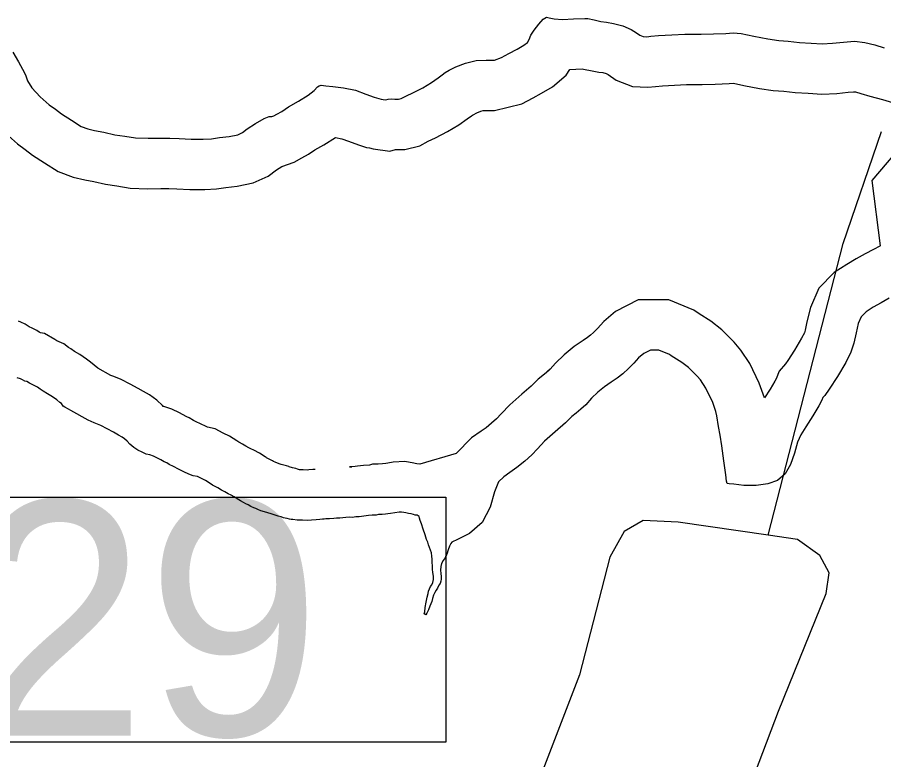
# Model space of a CAD drawing. Extents: x 1662474 to 1856135, y 779280 to 917889.
# Drawn here: x 1735020 to 1736311, y 796490 to 797596 of the extents above; entities that cross this region are included whole.
import ezdxf

# ---------------------------------------------------------------- set-up
doc = ezdxf.new("R2010")
doc.units = 0
for name, color, linetype in [('Exist Hydrographic Buffer Line', 7, 'Continuous'), ('Exist Hydrographic Lake Shore', 7, 'Continuous'), ('Exist Hydrographic Misc Water Feature', 7, 'Continuous'), ('Exist Hydrographic Pond Under 1500 Sq Ft', 7, 'Continuous'), ('Exist Road Secondary Structure Culvert Number Label', 7, 'Continuous')]:
    doc.layers.add(name, color=color, linetype=linetype)

msp = doc.modelspace()

# ---------------------------------------------------------------- linework, layer by layer
at = {"layer": 'Exist Hydrographic Buffer Line'}
for points in [[(1735771.7, 797467.2), (1735788.4, 797476.2), (1735801.1, 797483.3), (1735817.5, 797492.4), (1735838, 797509.7), (1735843.1, 797518.4), (1735852.1, 797518.8), (1735861.7, 797519.2), (1735863.6, 797518.8), (1735876.4, 797516.2), (1735886.5, 797514.6), (1735892.4, 797513.7), (1735897.4, 797512.3), (1735899.5, 797511.4), (1735900.2, 797510.9), (1735912.2, 797502.6), (1735936.6, 797493.2), (1735959.6, 797492), (1735971.1, 797493.1), (1735981.6, 797494), (1735999.3, 797495.2), (1736016.9, 797495.9), (1736028.1, 797496.1), (1736040.4, 797496.1), (1736059.7, 797496.7), (1736080.5, 797497.3), (1736087, 797497.9), (1736087.1, 797497.9), (1736102.6, 797494.5), (1736126, 797490.1), (1736146.4, 797487.1), (1736162, 797485.9), (1736179, 797484.1), (1736198.3, 797482.9), (1736219.1, 797481.6), (1736241.2, 797482.7), (1736258.2, 797484.6), (1736266, 797485.3), (1736268.9, 797484.9), (1736277.2, 797482.8), (1736290.6, 797478.5), (1736309.2, 797473.4), (1736330.6, 797467.4)], [(1735001.9, 797423.5), (1735020.1, 797407.5), (1735031.4, 797399.1), (1735042.5, 797390.6), (1735060.2, 797379.5), (1735080.5, 797366.5), (1735102.9, 797357.7), (1735120.3, 797353.9), (1735133.7, 797351.6), (1735151.3, 797347.5), (1735168, 797345.1), (1735188.1, 797341.5), (1735214.1, 797340.7), (1735233.6, 797341), (1735245.5, 797341), (1735257.2, 797340.6), (1735276.7, 797339.4), (1735299, 797339.4), (1735316.7, 797340.6), (1735330.6, 797342.4), (1735347.4, 797344.6), (1735371.2, 797349.4), (1735393.5, 797359.4), (1735405.8, 797368.6), (1735413.7, 797373.9), (1735432.3, 797380.3), (1735443.8, 797386.6), (1735453.5, 797392.3), (1735463, 797398.6), (1735476.7, 797406.2), (1735493.7, 797416.8), (1735503.4, 797415), (1735513.3, 797411.3), (1735528, 797405.9), (1735540.3, 797402.3), (1735544.4, 797401.4), (1735549.9, 797399.9), (1735574.7, 797396.6), (1735583.3, 797399.1), (1735597.2, 797399.1), (1735619.5, 797404.6), (1735632.2, 797411.6), (1735643.2, 797416.5), (1735660.9, 797425.8), (1735677.8, 797436), (1735690.2, 797444.7), (1735696.9, 797449.5), (1735698.1, 797450.4), (1735699.1, 797451), (1735704.5, 797453.7), (1735710.4, 797456.1), (1735714.2, 797457), (1735720.5, 797457.3), (1735730.8, 797457.3), (1735771.7, 797467.2)], [(1736347.4, 797416.7), (1736293.6, 797353.1), (1736305.8, 797255.5), (1736305.1, 797255.1), (1736295.8, 797250), (1736283.7, 797243.7), (1736269.9, 797236), (1736256.1, 797228), (1736237.4, 797215.9), (1736214.2, 797192.7), (1736201.8, 797163.7), (1736196.7, 797142.4), (1736194.1, 797129.9), (1736192.9, 797126.1), (1736188.7, 797118.2), (1736178.1, 797099.9), (1736168.4, 797084.9), (1736164.5, 797079.6), (1736155.3, 797068.9), (1736150.6, 797057.2), (1736148.8, 797053.7), (1736141.8, 797042.1), (1736133.4, 797029.2), (1736125.5, 797051.2), (1736111.4, 797080.3), (1736098.3, 797100.3), (1736088.4, 797112.2), (1736070, 797130.3), (1736053.6, 797143.4), (1736035.8, 797154.4), (1736028.3, 797159.7), (1735990.9, 797175.3), (1735945.3, 797175.3), (1735911.4, 797157.9), (1735893.7, 797142.6), (1735884.3, 797132.6), (1735878.5, 797126.6), (1735873.8, 797122.4), (1735869.5, 797118.9), (1735863, 797114.6), (1735849.5, 797105.6), (1735835, 797093.1), (1735821.8, 797080.7), (1735814, 797072), (1735809.7, 797068.1)], [(1735463.5, 796922.3), (1735460.1, 796922.1), (1735454.2, 796921.6), (1735451.5, 796921.5), (1735445.8, 796921.8), (1735441.5, 796921.8), (1735440.3, 796921.9), (1735437.4, 796922.6), (1735434.7, 796923.6), (1735429.9, 796924.8), (1735425.1, 796926.4), (1735424.3, 796926.6), (1735421, 796928), (1735413.1, 796929.9), (1735411.5, 796930.4), (1735407.4, 796931.8), (1735404.1, 796933.4), (1735401.5, 796934.3), (1735400.2, 796935.1), (1735395.9, 796937.3), (1735391.2, 796939.9), (1735390.7, 796940.1), (1735389.1, 796941.3), (1735380.6, 796946.6), (1735372.2, 796951.1), (1735367.8, 796953.1), (1735364.8, 796954.8), (1735360.3, 796957.1), (1735355.3, 796960.1), (1735350.8, 796962.5), (1735349.7, 796963.1), (1735347.1, 796964.9), (1735336.1, 796972.2), (1735326.7, 796976.3), (1735314.4, 796983), (1735303.1, 796985.3), (1735301, 796986.3), (1735292.7, 796990.4), (1735286.3, 796993.5), (1735282.5, 796995.5), (1735275.9, 796999.3), (1735272.3, 797000.9), (1735271.2, 797001.5), (1735261.5, 797006.9), (1735250.1, 797012.1), (1735238.1, 797016.2), (1735237.2, 797016.4), (1735236.2, 797017.5), (1735227.6, 797025.6), (1735216.6, 797033.5), (1735207.7, 797038.6), (1735199.8, 797043.2), (1735188, 797049.6), (1735174.2, 797056.3), (1735163.3, 797060.7), (1735159.2, 797062.5), (1735139.9, 797073.4), (1735128.6, 797082), (1735122.6, 797086.6), (1735112.6, 797093.7), (1735104.8, 797098.2), (1735099.3, 797102), (1735095.8, 797104.1), (1735088.8, 797109.5), (1735078.6, 797114.2), (1735075.6, 797116), (1735060.1, 797124.9), (1735054.2, 797126), (1735053.4, 797126.4), (1735052.4, 797126.8), (1735048.8, 797129.2), (1735040.7, 797133.3), (1735038.3, 797134.4), (1735037.4, 797135), (1735031.2, 797138.8), (1735024.7, 797141.7), (1735021.6, 797143.3)], [(1735811.7, 797069.8), (1735805.4, 797064.6), (1735795.9, 797057.1), (1735785.5, 797046.5), (1735771.8, 797034.5), (1735753.9, 797018.7), (1735740.9, 797005.4), (1735733.9, 796998), (1735726.7, 796991.5), (1735718.3, 796984.5), (1735711.1, 796979.2), (1735696.5, 796969.6), (1735673.9, 796946.2), (1735619.4, 796930.1), (1735615, 796930.8), (1735612.9, 796931.2), (1735610.7, 796931.6), (1735597.3, 796934.4), (1735579.8, 796933.1), (1735571.9, 796931.8), (1735568.8, 796931.4), (1735564, 796931), (1735557.3, 796930.1), (1735549.3, 796930.1), (1735544.5, 796929), (1735535.6, 796928.5), (1735526.5, 796927.2), (1735523.1, 796926.8), (1735515.9, 796926.4), (1735514.8, 796926.3), (1735518.4, 796926.1)]]:
    msp.add_lwpolyline(points, dxfattribs=at)
at = {"layer": 'Exist Hydrographic Lake Shore'}
for points in [[(1735730.8, 797532.3), (1735741.2, 797536), (1735752.4, 797542), (1735764.6, 797548.8), (1735774.6, 797554.4), (1735779.9, 797558.8), (1735782.5, 797563.2), (1735785.1, 797569.3), (1735790.1, 797576.9), (1735797.2, 797586.1), (1735803.5, 797593.2), (1735808.5, 797596.1), (1735812.6, 797595.3), (1735820, 797594), (1735832.1, 797592.9), (1735848.6, 797593.7), (1735865.8, 797594.5), (1735870.1, 797594.2), (1735879.4, 797592.1), (1735889.6, 797590.1), (1735898, 797588.8), (1735908.5, 797587.1), (1735922.1, 797583.2), (1735934.8, 797578), (1735942.4, 797573), (1735947.6, 797569.3), (1735952.4, 797567.5), (1735958.1, 797567.2), (1735964.1, 797567.8), (1735975.6, 797568.8), (1735995.4, 797570.1), (1736014.8, 797570.9), (1736027.4, 797571.1), (1736039.2, 797571.1), (1736057.5, 797571.7), (1736075.9, 797572.2), (1736086.8, 797573.2), (1736098.5, 797572.2), (1736117.6, 797568), (1736138.4, 797564.1), (1736154.6, 797561.7), (1736168.9, 797560.6), (1736185.4, 797558.8), (1736203, 797557.8), (1736219.5, 797556.7), (1736235, 797557.5), (1736251, 797559.3), (1736267.5, 797560.6), (1736282.8, 797558.8), (1736298, 797554.9), (1736311.9, 797550.4)], [(1735013.2, 797544.1), (1735021.6, 797529.7), (1735027.4, 797518.6), (1735031.6, 797510.2), (1735034.8, 797501.6), (1735041.2, 797490.8), (1735053.9, 797477.7), (1735067.2, 797465.9), (1735076.5, 797459.1), (1735085.4, 797452.2), (1735100.4, 797442.8), (1735114.8, 797433.6), (1735124.8, 797429.7), (1735134.5, 797427.6), (1735148.6, 797425.2), (1735165.2, 797421.2), (1735179.9, 797419.2), (1735195.9, 797416.3), (1735214.8, 797415.8), (1735233.1, 797416), (1735246.9, 797416), (1735260.8, 797415.5), (1735278.9, 797414.4), (1735296.6, 797414.4), (1735309.2, 797415.2), (1735320.9, 797416.8), (1735335.2, 797418.6), (1735348.1, 797421.2), (1735355.2, 797424.4), (1735362.2, 797429.7), (1735374.6, 797438.1), (1735387.5, 797445.2), (1735394.9, 797448.1), (1735398.8, 797448.1), (1735401.9, 797449.1), (1735406.6, 797451.8), (1735413.8, 797455.9), (1735424, 797462.8), (1735438.6, 797470.9), (1735453.4, 797480.1), (1735462.2, 797487.2), (1735467.2, 797492.7), (1735469.6, 797494.2), (1735472.8, 797494.8), (1735479.4, 797494), (1735490.1, 797493.2), (1735506.1, 797490.8), (1735523.8, 797487.4), (1735539.2, 797481.6), (1735551.5, 797477.2), (1735558.6, 797475.1), (1735562.2, 797474.3), (1735565.1, 797473.5), (1735568.9, 797473), (1735572.5, 797474.1), (1735577.2, 797474.6), (1735582.5, 797474.1), (1735588, 797474.1), (1735592, 797475.1), (1735598.8, 797478.8), (1735610.4, 797484), (1735624, 797491.1), (1735636.9, 797498.9), (1735646.8, 797505.8), (1735652.9, 797510.2), (1735657.6, 797513.7), (1735663.6, 797517.1), (1735673.4, 797522.1), (1735687.8, 797527.8), (1735703.5, 797531.5), (1735718.5, 797532.3), (1735730.8, 797532.3)], [(1736319.2, 797177.7), (1736307.1, 797170.9), (1736295.4, 797164.1), (1736284.9, 797157.2), (1736277.5, 797149.9), (1736273.2, 797139.9), (1736269.9, 797126), (1736266.8, 797110.8), (1736262.2, 797096.9), (1736254.4, 797081.9), (1736242.1, 797060.7), (1736230, 797042), (1736223.1, 797032.8), (1736220.2, 797029.4), (1736218.8, 797025.8), (1736214.2, 797017.1), (1736205.4, 797002.4), (1736194.9, 796986.1), (1736187.8, 796973.8), (1736182.8, 796962.8), (1736178, 796946.8), (1736172.2, 796929.9), (1736164.1, 796915.8), (1736152.9, 796906.1), (1736138.4, 796900.8), (1736120.9, 796898.7), (1736102.5, 796898.7), (1736087.8, 796900.3), (1736080.6, 796901.1), (1736078, 796901.6), (1736076.8, 796904.8), (1736075.6, 796914.4), (1736073, 796935.2), (1736069.9, 796957.8), (1736067.2, 796973.5), (1736064.9, 796986.4), (1736062.2, 797002.4), (1736061, 797008.9), (1736056.2, 797022.1), (1736046, 797043.3), (1736037.9, 797055.7), (1736033.1, 797061.4), (1736020.2, 797074.1), (1736010.4, 797081.9), (1735994.2, 797091.9), (1735991.6, 797093.8), (1735975.9, 797100.3), (1735963.4, 797100.3), (1735953.6, 797095.3), (1735945.8, 797088.5), (1735938.6, 797080.9), (1735930.8, 797072.8), (1735922.4, 797065.1), (1735913.8, 797058.3), (1735904.8, 797052.2), (1735894.9, 797045.7), (1735885.1, 797037.3), (1735875.6, 797028.4), (1735867.2, 797018.9), (1735859.6, 797012.1)], [(1735495.6, 796849.9), (1735491.4, 796849.1), (1735485.1, 796848.9), (1735479.6, 796848.6), (1735477.2, 796848.1), (1735474.4, 796848.1), (1735470.4, 796847.6), (1735465.1, 796847.2), (1735458.4, 796846.8), (1735451.5, 796846.5), (1735444.5, 796846.8), (1735436.9, 796846.8), (1735430.2, 796847.6), (1735427.6, 796847.6), (1735425.5, 796848.3), (1735422.1, 796849.1), (1735418.8, 796849.6), (1735416.4, 796850.4), (1735412.8, 796851.8), (1735408.5, 796852.8), (1735404, 796854.4), (1735400.9, 796855.1), (1735397.8, 796856.4), (1735393.2, 796857.5), (1735388.2, 796859.1), (1735382.8, 796860.9), (1735378.2, 796862.5), (1735375.1, 796864.1), (1735372, 796865.1), (1735367.5, 796867.2), (1735363.6, 796869.6), (1735360.5, 796871.2), (1735356.8, 796873.2), (1735352.4, 796875.4), (1735347.6, 796878.8), (1735342.9, 796881.7), (1735338.6, 796884), (1735334, 796886.1), (1735329.2, 796888.8), (1735323.8, 796891.6), (1735318.5, 796894.8), (1735314.5, 796896.9), (1735310.4, 796899.2), (1735305.6, 796902.4), (1735300.1, 796906.1), (1735294, 796908.7), (1735288.2, 796911.8), (1735282, 796913.1), (1735275.1, 796915.5), (1735268.1, 796918.9), (1735260, 796922.9), (1735252.4, 796926.6), (1735246, 796929.9), (1735242.4, 796932.1), (1735238.6, 796933.6), (1735233.8, 796936.5), (1735227.6, 796939.9), (1735222.4, 796942.3), (1735217.1, 796944.1), (1735211.6, 796945.4), (1735205.6, 796948.1), (1735199.2, 796951.2), (1735193.2, 796955.1), (1735187.5, 796959.9), (1735183.2, 796964.3), (1735179.6, 796967.8), (1735176, 796970.4), (1735170.5, 796973.5), (1735163.1, 796977.8), (1735153.6, 796982.9), (1735143.9, 796987.7), (1735134, 796991.6), (1735125.2, 796995.6), (1735099.2, 797010.2), (1735095.9, 797012.4), (1735090.6, 797015), (1735088.2, 797016.8), (1735085.6, 797020.5), (1735083.2, 797022.3), (1735078.4, 797026), (1735072, 797030.5), (1735064.4, 797034.9), (1735058.4, 797039.1), (1735053.6, 797042), (1735049.8, 797044.9), (1735043.6, 797047.8), (1735037.9, 797051.2), (1735033.8, 797053.6), (1735030.8, 797054.1), (1735027.6, 797055.7), (1735024.2, 797057.2), (1735019.5, 797059.1)], [(1735859.6, 797012.1), (1735852.6, 797006.3), (1735846, 797001.1), (1735836.9, 796991.9), (1735821.4, 796978.2), (1735805.6, 796964.3), (1735794.9, 796953.3), (1735786.4, 796944.4), (1735776, 796934.9), (1735764.4, 796925.2), (1735753.9, 796917.6), (1735744.8, 796911.6), (1735737.1, 796903.7), (1735730.8, 796889.2), (1735724.5, 796866.4), (1735712.6, 796843.1), (1735693.5, 796826.8), (1735675.6, 796817.9), (1735667.5, 796813.9), (1735666, 796812.1), (1735664.1, 796807.9), (1735662, 796802.4), (1735659.9, 796796.4), (1735658.4, 796793.5), (1735657.6, 796790.6), (1735654.6, 796786.9), (1735652, 796782.4), (1735650.8, 796777.8), (1735650.5, 796772.2), (1735650.8, 796767.5), (1735651.2, 796762.8), (1735651.2, 796758.8), (1735650.8, 796755.7), (1735649.8, 796752.2), (1735648.1, 796749.9), (1735646, 796745.7), (1735643.9, 796742.3), (1735642.1, 796738.9), (1735640.2, 796734.9), (1735638.6, 796729.9), (1735637.6, 796725.8), (1735636.2, 796722.3), (1735634.5, 796718.9), (1735632.4, 796713.2), (1735630, 796708.2), (1735628.4, 796705.6), (1735626.1, 796707.1), (1735627.1, 796710), (1735627.6, 796716.8), (1735629.2, 796724.7), (1735630.8, 796732.1), (1735632.1, 796737.3), (1735632.6, 796741.2), (1735634, 796744.4), (1735635.5, 796747.8), (1735637.6, 796750.7), (1735638.9, 796754.1), (1735640.2, 796758.3), (1735640, 796763.3), (1735639.2, 796768.8), (1735638.6, 796773.8), (1735638.4, 796778.5), (1735637.9, 796784), (1735637.9, 796788.8), (1735637.6, 796793.2), (1735636.9, 796797.9), (1735632.4, 796810.2), (1735631.4, 796813.9), (1735629.8, 796818.1), (1735627.6, 796825.2), (1735624.5, 796833.6), (1735621.9, 796841.5), (1735620, 796846.5), (1735619.2, 796849.9), (1735618.8, 796852.2), (1735615.6, 796854.1), (1735612.6, 796854.1), (1735610.4, 796855.4), (1735606.6, 796856.2), (1735602.8, 796856.8), (1735598.8, 796857.5), (1735595.9, 796858.1), (1735592.2, 796858.8), (1735588.8, 796858.6), (1735582.5, 796857.5), (1735576, 796856.8), (1735572, 796856.4), (1735568.4, 796855.9), (1735563.4, 796855.1), (1735557.9, 796855.1), (1735554.6, 796854.4), (1735552.4, 796854.1), (1735548.6, 796854.1), (1735543.1, 796853.8), (1735536.2, 796852.8), (1735529.2, 796852), (1735524, 796851.8), (1735519.2, 796850.9), (1735514.5, 796851.2)], [(1735514.5, 796851.2), (1735509.2, 796850.7), (1735504.9, 796850.4), (1735500.4, 796849.6), (1735495.6, 796849.9)]]:
    msp.add_lwpolyline(points, dxfattribs=at)
at = {"layer": 'Exist Hydrographic Misc Water Feature'}
msp.add_lwpolyline([(1736138.7, 796824.6), (1736250.6, 797258.9), (1736307.7, 797426.1)], dxfattribs=at)
at = {"layer": 'Exist Hydrographic Pond Under 1500 Sq Ft'}
for points in [[(1736138.7, 796824.6), (1736004.7, 796844), (1735952.6, 796846.3), (1735924.1, 796829.8), (1735902.8, 796791.9), (1735857.8, 796616.5), (1735803.2, 796474.4)], [(1736101.9, 796424.6), (1736154.1, 796562), (1736225.2, 796737.4), (1736229.9, 796768.2), (1736215.7, 796794.2), (1736182.5, 796817.9), (1736138.7, 796824.6)]]:
    msp.add_lwpolyline(points, dxfattribs=at)
at = {"layer": 'Exist Road Secondary Structure Culvert Number Label'}
msp.add_lwpolyline([(1734375.8, 796880.9), (1735658.6, 796880.9), (1735658.6, 796516), (1734375.8, 796516)], close=True, dxfattribs=at)

# ---------------------------------------------------------------- texts
msp.add_text('C529', height=350, dxfattribs=at).set_placement((1734353.6, 796525.7))

doc.saveas('drawing.dxf')
